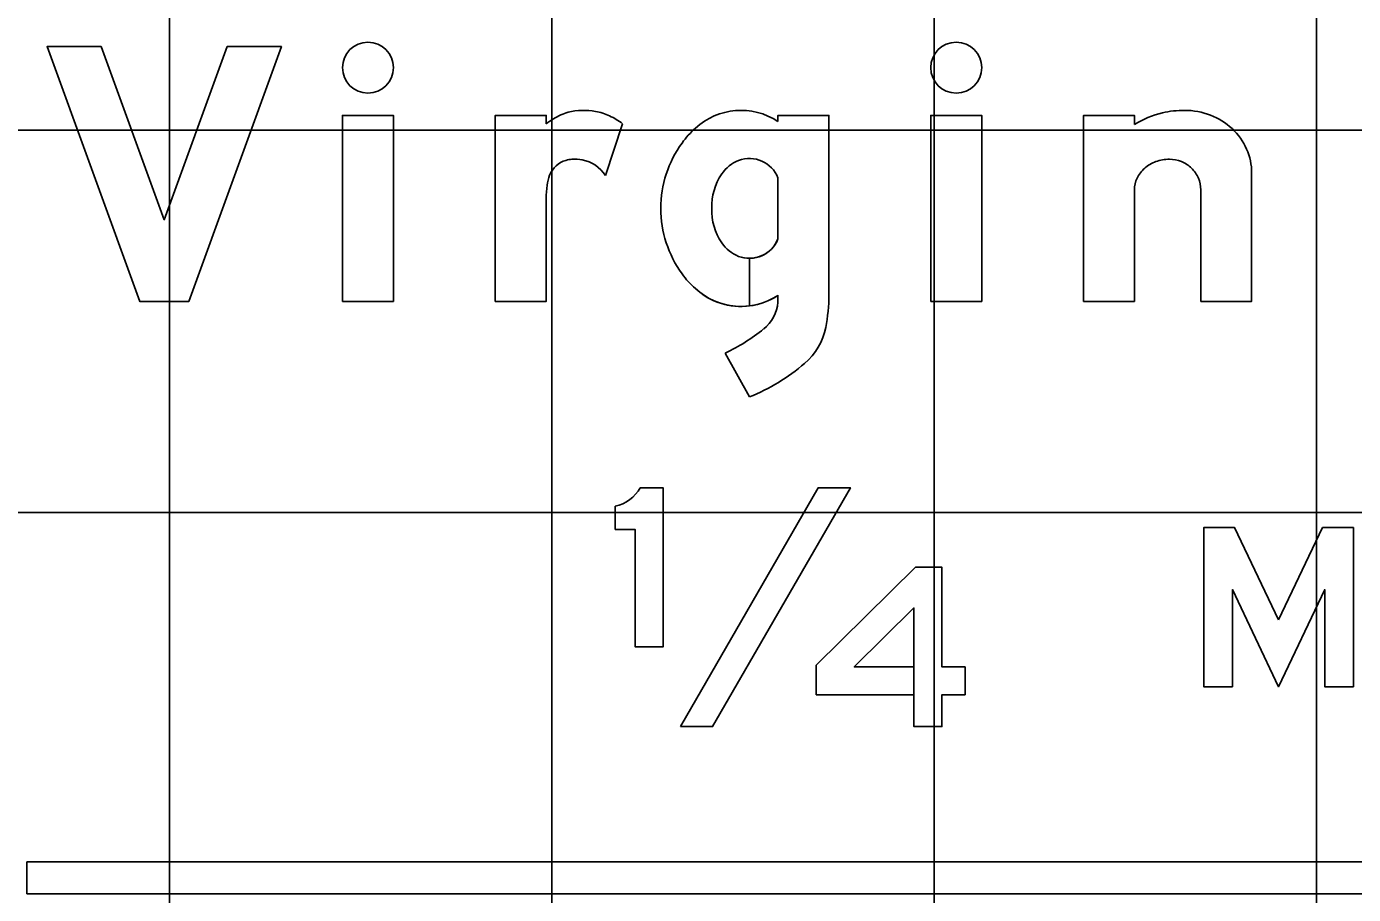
# Model space of a CAD drawing. Extents: x 2193008 to 2198143, y 1236112 to 1237864.
# Drawn here: x 2195619.96 to 2195626.9, y 1237302.11 to 1237306.65 of the extents above; entities that cross this region are included whole.
import ezdxf

# ---------------------------------------------------------------- set-up
doc = ezdxf.new("R2010")
doc.units = 0
for name, color, linetype in [('GSBWFILL', 7, 'Continuous'), ('GSCOLORFILL', 7, 'Continuous'), ('GSOUTLINE', 7, 'Continuous'), ('M-ROADS', 7, 'Continuous')]:
    doc.layers.add(name, color=color, linetype=linetype)

msp = doc.modelspace()

# ---------------------------------------------------------------- linework, layer by layer
at = {"layer": 'GSBWFILL'}
for p, q in [((2195623.077, 1237306.1394), (2195622.9867, 1237305.8686)), ((2195623.8895, 1237305.8564), (2195623.8895, 1237305.5371)), ((2195626.1006, 1237305.7947), (2195626.1006, 1237305.2105)), ((2195623.7407, 1237305.1867), (2195623.7407, 1237305.4356)), ((2195623.7408, 1237305.4356), (2195623.7408, 1237305.1867)), ((2195623.8895, 1237305.2423), (2195623.8895, 1237305.2066)), ((2195623.6137, 1237304.9401), (2195623.7398, 1237304.711)), ((2195623.0386, 1237304.1394), (2195623.0386, 1237304.018))]:
    msp.add_line(p, q, dxfattribs=at)
for points in [[(2195620.3501, 1237306.5425), (2195620.6794, 1237305.6378), (2195621.0086, 1237306.5425), (2195621.2921, 1237306.5425), (2195620.8074, 1237305.2105), (2195620.8074, 1237305.2105), (2195620.5514, 1237305.2105), (2195620.0667, 1237306.5425)], [(2195621.6118, 1237305.2105), (2195621.8782, 1237305.2105), (2195621.8782, 1237306.1829), (2195621.6118, 1237306.1829)], [(2195624.6887, 1237305.2105), (2195624.9551, 1237305.2105), (2195624.9551, 1237306.1829), (2195624.6887, 1237306.1829)], [(2195623.3793, 1237302.9878), (2195623.5476, 1237302.9878), (2195624.2685, 1237304.2365), (2195624.1003, 1237304.2365)], [(2195626.5081, 1237303.5449), (2195626.7379, 1237304.0284), (2195626.8994, 1237304.0284), (2195626.8994, 1237303.1959), (2195626.7495, 1237303.1959), (2195626.7495, 1237303.7037), (2195626.5081, 1237303.1959), (2195626.2667, 1237303.7037), (2195626.2667, 1237303.1959), (2195626.1168, 1237303.1959), (2195626.1168, 1237304.0284), (2195626.2782, 1237304.0284)], [(2195624.7466, 1237303.154), (2195624.8681, 1237303.154), (2195624.8681, 1237303.2997), (2195624.7466, 1237303.2997), (2195624.7466, 1237303.8203), (2195624.6081, 1237303.8203), (2195624.0897, 1237303.3082), (2195624.0897, 1237303.154), (2195624.6009, 1237303.154), (2195624.6009, 1237303.2997), (2195624.2884, 1237303.2997), (2195624.6009, 1237303.6084), (2195624.6009, 1237302.9878), (2195624.7466, 1237302.9878)]]:
    msp.add_lwpolyline(points, close=True, dxfattribs=at)
for points in [[(2195622.6774, 1237305.7481), (2195622.6774, 1237305.2105), (2195622.411, 1237305.2105), (2195622.411, 1237306.1829), (2195622.6774, 1237306.1829), (2195622.6774, 1237306.1394)], [(2195624.1559, 1237305.2435), (2195624.1559, 1237306.1829), (2195623.8895, 1237306.1829), (2195623.8895, 1237306.1512)], [(2195625.7543, 1237306.1348), (2195625.7543, 1237306.1829), (2195625.4879, 1237306.1829), (2195625.4879, 1237305.2105), (2195625.7543, 1237305.2105), (2195625.7543, 1237305.7947)], [(2195626.1006, 1237305.2105), (2195626.367, 1237305.2105), (2195626.367, 1237305.8824)], [(2195623.0386, 1237304.018), (2195623.1427, 1237304.018), (2195623.1427, 1237303.404), (2195623.2884, 1237303.404), (2195623.2884, 1237304.2365), (2195623.1689, 1237304.2365)]]:
    msp.add_lwpolyline(points, dxfattribs=at)
for centre, ratio in [((2195621.745, 1237306.4326), 0.999994), ((2195624.8219, 1237306.4326), 0.999984)]:
    msp.add_ellipse(centre, major_axis=(0, 0.1332), ratio=ratio, dxfattribs=at)
for centre, major_axis, ratio, start_param, end_param in [((2195622.8742, 1237305.8666), (0, 0.343), 0.999997, 6.103268, 6.524606), ((2195622.882, 1237305.9091), (0, 0.2997), 0.999997, 5.846069, 6.103268), ((2195623.6963, 1237305.8608), (0, 0.3487), 0.999998, 5.696193, 7.034788), ((2195626.0165, 1237305.6767), (0, 0.5328), 0.999995, 0, 0.219986), ((2195626.0165, 1237305.8345), (0, 0.375), 0.999995, 5.914285, 6.283185), ((2195622.9451, 1237305.7845), (0, 0.4446), 0.999997, 0.443663, 0.646229), ((2195622.84, 1237306.0056), (0, 0.1998), 0.999997, 0.24142, 0.443663), ((2195622.8514, 1237305.8436), (0, 0.372), 0.999997, 5.631644, 5.846069), ((2195626.012, 1237305.7302), (0, 0.4797), 0.999995, 0.235088, 0.567132), ((2195626.0256, 1237305.8579), (0, 0.35), 0.999995, 5.532258, 5.914285), ((2195623.7316, 1237305.7941), (0, 0.4221), 0.999998, 0.704703, 0.952762), ((2195626.0395, 1237305.8728), (0, 0.3295), 0.999995, 5.130076, 5.532258), ((2195623.8594, 1237305.6967), (0, 0.5826), 0.999998, 0.943678, 1.570796), ((2195626.0612, 1237305.8824), (0, 0.3059), 0.999995, 4.712389, 5.130076), ((2195622.8188, 1237305.8206), (0, 0.1332), 0.999997, 0.293855, 1.188904), ((2195622.8215, 1237305.812), (0, 0.1422), 0.999997, 0.067293, 0.293855), ((2195622.8262, 1237305.7412), (0, 0.2131), 0.999997, 6.094384, 6.350479), ((2195622.8318, 1237305.7706), (0, 0.1833), 0.999997, 5.27661, 6.094384), ((2195623.7502, 1237305.7731), (0, 0.1865), 0.999998, 0.364208, 0.979941), ((2195623.7407, 1237305.7979), (0, 0.1598), 0.999998, 5.086447, 6.647393), ((2195625.9281, 1237305.7688), (0, 0.1833), 0.999995, 0.345704, 0.715718), ((2195625.937, 1237305.7439), (0, 0.2097), 0.999995, 0, 0.345704), ((2195625.937, 1237305.7854), (0, 0.1683), 0.999995, 5.900624, 6.283185), ((2195625.9389, 1237305.7899), (0, 0.1634), 0.999995, 5.51227, 5.900624), ((2195622.8882, 1237305.7928), (0, 0.2079), 0.999997, 1.188904, 1.450084), ((2195623.8508, 1237305.7056), (0, 0.3076), 0.999998, 0.979941, 1.599528), ((2195625.893, 1237305.7947), (0, 0.1388), 0.999995, 1.126231, 1.570796), ((2195625.9143, 1237305.7846), (0, 0.1623), 0.999995, 0.715718, 1.126231), ((2195625.9417, 1237305.7929), (0, 0.1593), 0.999995, 5.115435, 5.51227), ((2195625.9461, 1237305.7947), (0, 0.1545), 0.999995, 4.712389, 5.115435), ((2195623.2419, 1237305.7475), (0, 0.5646), 0.999997, 1.445958, 1.569673), ((2195623.8594, 1237305.6967), (0, 0.5826), 0.999998, 1.570796, 2.197914), ((2195623.8508, 1237305.6879), (0, 0.3076), 0.999998, 1.542065, 2.161651), ((2195623.7502, 1237305.6204), (0, 0.1865), 0.999998, 2.161651, 2.777385), ((2195623.7407, 1237305.5955), (0, 0.1598), 0.999998, 3.142009, 4.338331), ((2195623.7407, 1237305.5955), (0, 0.1598), 0.999998, 2.777385, 3.141593), ((2195623.7316, 1237305.5994), (0, 0.4221), 0.999998, 2.188831, 2.436889), ((2195623.6963, 1237305.5326), (0, 0.3487), 0.999998, 2.38999, 3.269164), ((2195623.6963, 1237305.5326), (0, 0.3487), 0.999998, 3.269357, 3.728585), ((2195623.2901, 1237305.2435), (0, 0.8658), 0.999998, 4.516397, 4.712389), ((2195623.6869, 1237305.2246), (0, 0.2034), 0.999998, 3.821067, 4.623797), ((2195623.1854, 1237305.8454), (0, 1.0014), 0.999998, 3.583493, 3.821067), ((2195623.8127, 1237305.1398), (0, 0.333), 0.999998, 3.848521, 4.516397), ((2195623.345, 1237305.6873), (0, 1.0531), 0.999998, 3.525928, 3.848521), ((2195622.9954, 1237304.3332), (0, 0.1986), 0.999997, 3.361009, 4.20386)]:
    msp.add_ellipse(centre, major_axis=major_axis, ratio=ratio, start_param=start_param, end_param=end_param, dxfattribs=at)
at = {"layer": 'GSCOLORFILL'}
for p, q in [((2195623.077, 1237306.1394), (2195622.9867, 1237305.8686)), ((2195623.8895, 1237305.8564), (2195623.8895, 1237305.5371)), ((2195626.1006, 1237305.7947), (2195626.1006, 1237305.2105)), ((2195623.7407, 1237305.1867), (2195623.7407, 1237305.4356)), ((2195623.7408, 1237305.4356), (2195623.7408, 1237305.1867)), ((2195623.8895, 1237305.2423), (2195623.8895, 1237305.2066)), ((2195623.6137, 1237304.9401), (2195623.7398, 1237304.711)), ((2195623.0386, 1237304.1394), (2195623.0386, 1237304.018)), ((2195631.9547, 1237302.2801), (2195619.96, 1237302.2801)), ((2195619.96, 1237302.2801), (2195619.96, 1237302.1136)), ((2195619.96, 1237302.1136), (2195631.9547, 1237302.1136))]:
    msp.add_line(p, q, dxfattribs=at)
for points in [[(2195620.3501, 1237306.5425), (2195620.6794, 1237305.6378), (2195621.0086, 1237306.5425), (2195621.2921, 1237306.5425), (2195620.8074, 1237305.2105), (2195620.8074, 1237305.2105), (2195620.5514, 1237305.2105), (2195620.0667, 1237306.5425)], [(2195621.6118, 1237305.2105), (2195621.8782, 1237305.2105), (2195621.8782, 1237306.1829), (2195621.6118, 1237306.1829)], [(2195624.6887, 1237305.2105), (2195624.9551, 1237305.2105), (2195624.9551, 1237306.1829), (2195624.6887, 1237306.1829)], [(2195623.3793, 1237302.9878), (2195623.5476, 1237302.9878), (2195624.2685, 1237304.2365), (2195624.1003, 1237304.2365)], [(2195626.5081, 1237303.5449), (2195626.7379, 1237304.0284), (2195626.8994, 1237304.0284), (2195626.8994, 1237303.1959), (2195626.7495, 1237303.1959), (2195626.7495, 1237303.7037), (2195626.5081, 1237303.1959), (2195626.2667, 1237303.7037), (2195626.2667, 1237303.1959), (2195626.1168, 1237303.1959), (2195626.1168, 1237304.0284), (2195626.2782, 1237304.0284)], [(2195624.7466, 1237303.154), (2195624.8681, 1237303.154), (2195624.8681, 1237303.2997), (2195624.7466, 1237303.2997), (2195624.7466, 1237303.8203), (2195624.6081, 1237303.8203), (2195624.0897, 1237303.3082), (2195624.0897, 1237303.154), (2195624.6009, 1237303.154), (2195624.6009, 1237303.2997), (2195624.2884, 1237303.2997), (2195624.6009, 1237303.6084), (2195624.6009, 1237302.9878), (2195624.7466, 1237302.9878)]]:
    msp.add_lwpolyline(points, close=True, dxfattribs=at)
for points in [[(2195622.6774, 1237305.7481), (2195622.6774, 1237305.2105), (2195622.411, 1237305.2105), (2195622.411, 1237306.1829), (2195622.6774, 1237306.1829), (2195622.6774, 1237306.1394)], [(2195624.1559, 1237305.2435), (2195624.1559, 1237306.1829), (2195623.8895, 1237306.1829), (2195623.8895, 1237306.1512)], [(2195625.7543, 1237306.1348), (2195625.7543, 1237306.1829), (2195625.4879, 1237306.1829), (2195625.4879, 1237305.2105), (2195625.7543, 1237305.2105), (2195625.7543, 1237305.7947)], [(2195626.1006, 1237305.2105), (2195626.367, 1237305.2105), (2195626.367, 1237305.8824)], [(2195623.0386, 1237304.018), (2195623.1427, 1237304.018), (2195623.1427, 1237303.404), (2195623.2884, 1237303.404), (2195623.2884, 1237304.2365), (2195623.1689, 1237304.2365)]]:
    msp.add_lwpolyline(points, dxfattribs=at)
for centre, ratio in [((2195621.745, 1237306.4326), 0.999994), ((2195624.8219, 1237306.4326), 0.999984)]:
    msp.add_ellipse(centre, major_axis=(0, 0.1332), ratio=ratio, dxfattribs=at)
for centre, major_axis, ratio, start_param, end_param in [((2195622.8742, 1237305.8666), (0, 0.343), 0.999997, 6.103268, 6.524606), ((2195622.882, 1237305.9091), (0, 0.2997), 0.999997, 5.846069, 6.103268), ((2195623.6963, 1237305.8608), (0, 0.3487), 0.999998, 5.696193, 7.034788), ((2195626.0165, 1237305.6767), (0, 0.5328), 0.999995, 0, 0.219986), ((2195626.0165, 1237305.8345), (0, 0.375), 0.999995, 5.914285, 6.283185), ((2195622.9451, 1237305.7845), (0, 0.4446), 0.999997, 0.443663, 0.646229), ((2195622.84, 1237306.0056), (0, 0.1998), 0.999997, 0.24142, 0.443663), ((2195622.8514, 1237305.8436), (0, 0.372), 0.999997, 5.631644, 5.846069), ((2195626.012, 1237305.7302), (0, 0.4797), 0.999995, 0.235088, 0.567132), ((2195626.0256, 1237305.8579), (0, 0.35), 0.999995, 5.532258, 5.914285), ((2195623.7316, 1237305.7941), (0, 0.4221), 0.999998, 0.704703, 0.952762), ((2195626.0395, 1237305.8728), (0, 0.3295), 0.999995, 5.130076, 5.532258), ((2195623.8594, 1237305.6967), (0, 0.5826), 0.999998, 0.943678, 1.570796), ((2195626.0612, 1237305.8824), (0, 0.3059), 0.999995, 4.712389, 5.130076), ((2195622.8188, 1237305.8206), (0, 0.1332), 0.999997, 0.293855, 1.188904), ((2195622.8215, 1237305.812), (0, 0.1422), 0.999997, 0.067293, 0.293855), ((2195622.8262, 1237305.7412), (0, 0.2131), 0.999997, 6.094384, 6.350479), ((2195622.8318, 1237305.7706), (0, 0.1833), 0.999997, 5.27661, 6.094384), ((2195623.7502, 1237305.7731), (0, 0.1865), 0.999998, 0.364208, 0.979941), ((2195623.7407, 1237305.7979), (0, 0.1598), 0.999998, 5.086447, 6.647393), ((2195625.9281, 1237305.7688), (0, 0.1833), 0.999995, 0.345704, 0.715718), ((2195625.937, 1237305.7439), (0, 0.2097), 0.999995, 0, 0.345704), ((2195625.937, 1237305.7854), (0, 0.1683), 0.999995, 5.900624, 6.283185), ((2195625.9389, 1237305.7899), (0, 0.1634), 0.999995, 5.51227, 5.900624), ((2195622.8882, 1237305.7928), (0, 0.2079), 0.999997, 1.188904, 1.450084), ((2195623.8508, 1237305.7056), (0, 0.3076), 0.999998, 0.979941, 1.599528), ((2195625.893, 1237305.7947), (0, 0.1388), 0.999995, 1.126231, 1.570796), ((2195625.9143, 1237305.7846), (0, 0.1623), 0.999995, 0.715718, 1.126231), ((2195625.9417, 1237305.7929), (0, 0.1593), 0.999995, 5.115435, 5.51227), ((2195625.9461, 1237305.7947), (0, 0.1545), 0.999995, 4.712389, 5.115435), ((2195623.2419, 1237305.7475), (0, 0.5646), 0.999997, 1.445958, 1.569673), ((2195623.8594, 1237305.6967), (0, 0.5826), 0.999998, 1.570796, 2.197914), ((2195623.8508, 1237305.6879), (0, 0.3076), 0.999998, 1.542065, 2.161651), ((2195623.7502, 1237305.6204), (0, 0.1865), 0.999998, 2.161651, 2.777385), ((2195623.7407, 1237305.5955), (0, 0.1598), 0.999998, 3.142009, 4.338331), ((2195623.7407, 1237305.5955), (0, 0.1598), 0.999998, 2.777385, 3.141593), ((2195623.7316, 1237305.5994), (0, 0.4221), 0.999998, 2.188831, 2.436889), ((2195623.6963, 1237305.5326), (0, 0.3487), 0.999998, 2.38999, 3.269164), ((2195623.6963, 1237305.5326), (0, 0.3487), 0.999998, 3.269357, 3.728585), ((2195623.2901, 1237305.2435), (0, 0.8658), 0.999998, 4.516397, 4.712389), ((2195623.6869, 1237305.2246), (0, 0.2034), 0.999998, 3.821067, 4.623797), ((2195623.1854, 1237305.8454), (0, 1.0014), 0.999998, 3.583493, 3.821067), ((2195623.8127, 1237305.1398), (0, 0.333), 0.999998, 3.848521, 4.516397), ((2195623.345, 1237305.6873), (0, 1.0531), 0.999998, 3.525928, 3.848521), ((2195622.9954, 1237304.3332), (0, 0.1986), 0.999997, 3.361009, 4.20386)]:
    msp.add_ellipse(centre, major_axis=major_axis, ratio=ratio, start_param=start_param, end_param=end_param, dxfattribs=at)
at = {"layer": 'GSOUTLINE'}
for p, q in [((2195623.077, 1237306.1394), (2195622.9867, 1237305.8686)), ((2195623.8895, 1237305.8564), (2195623.8895, 1237305.5371)), ((2195626.1006, 1237305.7947), (2195626.1006, 1237305.2105)), ((2195623.8895, 1237305.2423), (2195623.8895, 1237305.2066)), ((2195623.6137, 1237304.9401), (2195623.7398, 1237304.711)), ((2195623.0386, 1237304.1394), (2195623.0386, 1237304.018))]:
    msp.add_line(p, q, dxfattribs=at)
for points in [[(2195620.3501, 1237306.5425), (2195620.6794, 1237305.6378), (2195621.0086, 1237306.5425), (2195621.2921, 1237306.5425), (2195620.8074, 1237305.2105), (2195620.8074, 1237305.2105), (2195620.5514, 1237305.2105), (2195620.0667, 1237306.5425)], [(2195621.6118, 1237305.2105), (2195621.8782, 1237305.2105), (2195621.8782, 1237306.1829), (2195621.6118, 1237306.1829)], [(2195624.6887, 1237305.2105), (2195624.9551, 1237305.2105), (2195624.9551, 1237306.1829), (2195624.6887, 1237306.1829)], [(2195623.3793, 1237302.9878), (2195623.5476, 1237302.9878), (2195624.2685, 1237304.2365), (2195624.1003, 1237304.2365)], [(2195626.5081, 1237303.5449), (2195626.7379, 1237304.0284), (2195626.8994, 1237304.0284), (2195626.8994, 1237303.1959), (2195626.7495, 1237303.1959), (2195626.7495, 1237303.7037), (2195626.5081, 1237303.1959), (2195626.2667, 1237303.7037), (2195626.2667, 1237303.1959), (2195626.1168, 1237303.1959), (2195626.1168, 1237304.0284), (2195626.2782, 1237304.0284)], [(2195624.7466, 1237302.9878), (2195624.7466, 1237303.154), (2195624.8681, 1237303.154), (2195624.8681, 1237303.2997), (2195624.7466, 1237303.2997), (2195624.7466, 1237303.8203), (2195624.6081, 1237303.8203), (2195624.0897, 1237303.3082), (2195624.0897, 1237303.154), (2195624.6009, 1237303.154), (2195624.6009, 1237302.9878)], [(2195624.6009, 1237303.2997), (2195624.2884, 1237303.2997), (2195624.6009, 1237303.6084)]]:
    msp.add_lwpolyline(points, close=True, dxfattribs=at)
for points in [[(2195622.6774, 1237305.7481), (2195622.6774, 1237305.2105), (2195622.411, 1237305.2105), (2195622.411, 1237306.1829), (2195622.6774, 1237306.1829), (2195622.6774, 1237306.1394)], [(2195624.1559, 1237305.2435), (2195624.1559, 1237306.1829), (2195623.8895, 1237306.1829), (2195623.8895, 1237306.1512)], [(2195625.7543, 1237306.1348), (2195625.7543, 1237306.1829), (2195625.4879, 1237306.1829), (2195625.4879, 1237305.2105), (2195625.7543, 1237305.2105), (2195625.7543, 1237305.7947)], [(2195626.1006, 1237305.2105), (2195626.367, 1237305.2105), (2195626.367, 1237305.8824)], [(2195623.0386, 1237304.018), (2195623.1427, 1237304.018), (2195623.1427, 1237303.404), (2195623.2884, 1237303.404), (2195623.2884, 1237304.2365), (2195623.1689, 1237304.2365)]]:
    msp.add_lwpolyline(points, dxfattribs=at)
for centre, ratio in [((2195621.745, 1237306.4326), 0.999994), ((2195624.8219, 1237306.4326), 0.999984)]:
    msp.add_ellipse(centre, major_axis=(0, 0.1332), ratio=ratio, dxfattribs=at)
for centre, major_axis, ratio, start_param, end_param in [((2195622.8742, 1237305.8666), (0, 0.343), 0.999997, 6.103268, 6.524606), ((2195622.882, 1237305.9091), (0, 0.2997), 0.999997, 5.846069, 6.103268), ((2195623.6963, 1237305.8608), (0, 0.3487), 0.999998, 5.696193, 7.034788), ((2195626.0165, 1237305.6767), (0, 0.5328), 0.999995, 0, 0.219986), ((2195626.0165, 1237305.8345), (0, 0.375), 0.999995, 5.914285, 6.283185), ((2195622.9451, 1237305.7845), (0, 0.4446), 0.999997, 0.443663, 0.646229), ((2195622.84, 1237306.0056), (0, 0.1998), 0.999997, 0.24142, 0.443663), ((2195622.8514, 1237305.8436), (0, 0.372), 0.999997, 5.631644, 5.846069), ((2195626.012, 1237305.7302), (0, 0.4797), 0.999995, 0.235088, 0.567132), ((2195626.0256, 1237305.8579), (0, 0.35), 0.999995, 5.532258, 5.914285), ((2195623.7316, 1237305.7941), (0, 0.4221), 0.999998, 0.704703, 0.952762), ((2195626.0395, 1237305.8728), (0, 0.3295), 0.999995, 5.130076, 5.532258), ((2195623.8594, 1237305.6967), (0, 0.5826), 0.999998, 0.943678, 1.570796), ((2195626.0612, 1237305.8824), (0, 0.3059), 0.999995, 4.712389, 5.130076), ((2195622.8188, 1237305.8206), (0, 0.1332), 0.999997, 0.293855, 1.188904), ((2195622.8215, 1237305.812), (0, 0.1422), 0.999997, 0.067293, 0.293855), ((2195622.8262, 1237305.7412), (0, 0.2131), 0.999997, 6.094384, 6.350479), ((2195622.8318, 1237305.7706), (0, 0.1833), 0.999997, 5.27661, 6.094384), ((2195623.7502, 1237305.7731), (0, 0.1865), 0.999998, 0.364208, 0.979941), ((2195623.7407, 1237305.7979), (0, 0.1598), 0.999998, 5.086447, 6.647393), ((2195625.9281, 1237305.7688), (0, 0.1833), 0.999995, 0.345704, 0.715718), ((2195625.937, 1237305.7439), (0, 0.2097), 0.999995, 0, 0.345704), ((2195625.937, 1237305.7854), (0, 0.1683), 0.999995, 5.900624, 6.283185), ((2195625.9389, 1237305.7899), (0, 0.1634), 0.999995, 5.51227, 5.900624), ((2195622.8882, 1237305.7928), (0, 0.2079), 0.999997, 1.188904, 1.450084), ((2195623.8508, 1237305.7056), (0, 0.3076), 0.999998, 0.979941, 1.599528), ((2195625.893, 1237305.7947), (0, 0.1388), 0.999995, 1.126231, 1.570796), ((2195625.9143, 1237305.7846), (0, 0.1623), 0.999995, 0.715718, 1.126231), ((2195625.9417, 1237305.7929), (0, 0.1593), 0.999995, 5.115435, 5.51227), ((2195625.9461, 1237305.7947), (0, 0.1545), 0.999995, 4.712389, 5.115435), ((2195623.2419, 1237305.7475), (0, 0.5646), 0.999997, 1.445958, 1.569673), ((2195623.8594, 1237305.6967), (0, 0.5826), 0.999998, 1.570796, 2.197914), ((2195623.8508, 1237305.6879), (0, 0.3076), 0.999998, 1.542065, 2.161651), ((2195623.7502, 1237305.6204), (0, 0.1865), 0.999998, 2.161651, 2.777385), ((2195623.7407, 1237305.5955), (0, 0.1598), 0.999998, 2.777385, 4.338331), ((2195623.7316, 1237305.5994), (0, 0.4221), 0.999998, 2.188831, 2.436889), ((2195623.6963, 1237305.5326), (0, 0.3487), 0.999998, 2.38999, 3.728585), ((2195623.2901, 1237305.2435), (0, 0.8658), 0.999998, 4.516397, 4.712389), ((2195623.6869, 1237305.2246), (0, 0.2034), 0.999998, 3.821067, 4.623797), ((2195623.1854, 1237305.8454), (0, 1.0014), 0.999998, 3.583493, 3.821067), ((2195623.8127, 1237305.1398), (0, 0.333), 0.999998, 3.848521, 4.516397), ((2195623.345, 1237305.6873), (0, 1.0531), 0.999998, 3.525928, 3.848521), ((2195622.9954, 1237304.3332), (0, 0.1986), 0.999997, 3.361009, 4.20386)]:
    msp.add_ellipse(centre, major_axis=major_axis, ratio=ratio, start_param=start_param, end_param=end_param, dxfattribs=at)
at = {"layer": 'M-ROADS'}
for p, q in [((2195620.7065, 1237258.1062), (2195620.7065, 1237318.1062)), ((2195622.7065, 1237258.1062), (2195622.7065, 1237318.1062)), ((2195624.7065, 1237258.1062), (2195624.7065, 1237318.1062)), ((2195626.7065, 1237258.1062), (2195626.7065, 1237318.1062)), ((2195584.7065, 1237306.1062), (2195714.7065, 1237306.1062)), ((2195584.7065, 1237304.1062), (2195714.7065, 1237304.1062))]:
    msp.add_line(p, q, dxfattribs=at)

doc.saveas('drawing.dxf')
